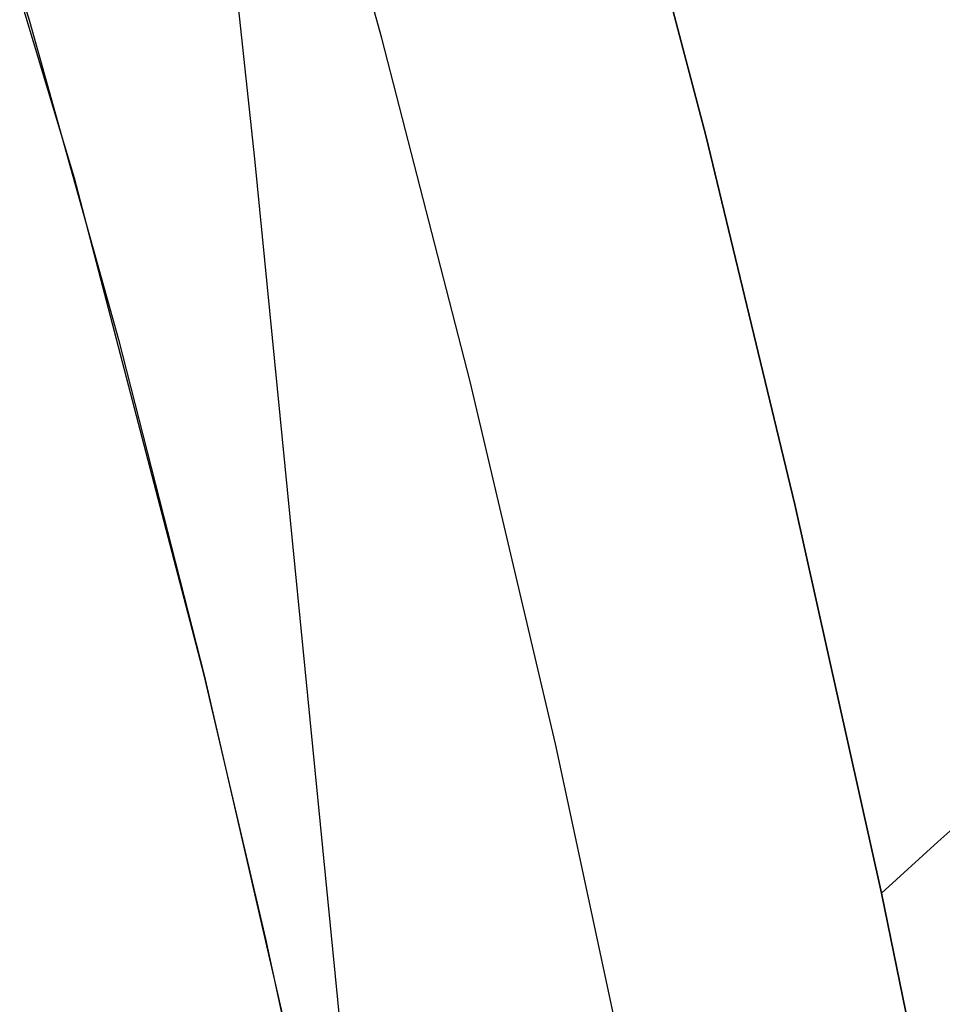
# Model space of a CAD drawing. Header units: millimetres. Extents: x -273 to 273, y -240 to 302.
# Tile 266 of 280: x 235 to 246, y 182 to 194. Entities that reach past the tile are written whole.
import ezdxf

# ---------------------------------------------------------------- set-up
doc = ezdxf.new("R2010")
doc.units = ezdxf.units.MM
doc.header["$MEASUREMENT"] = 0
doc.layers.add('IGES level 2', color=7, linetype='Continuous', true_color=0x008000)

msp = doc.modelspace()

# ---------------------------------------------------------------- linework, layer by layer
at = {"layer": 'IGES level 2', "color": 31, "true_color": 0xfabe47}
for p, q in [((238.121, 191.949, 561.537), (237.022, 202.224, 565.314)), ((239.576, 193.333, 721.029), (238.533, 197.058, 725.544)), ((234.483, 196.976, 722.857), (235.545, 193.525, 718.634)), ((236.06, 191.728, 716.493), (234.483, 196.976, 722.857)), ((243.279, 192.216, 721.357), (242.231, 196.218, 726.107)), ((242.231, 196.218, 726.107), (243.279, 192.216, 721.357)), ((235.545, 193.525, 718.634), (236.565, 189.882, 714.334)), ((240.586, 189.401, 716.445), (239.576, 193.333, 721.029)), ((244.299, 187.994, 716.549), (243.279, 192.216, 721.357)), ((243.279, 192.216, 721.357), (244.299, 187.993, 716.549)), ((239.294, 180.067, 557.497), (238.121, 191.949, 561.537)), ((237.542, 186.041, 709.968), (236.06, 191.728, 716.493)), ((236.565, 189.882, 714.334), (237.542, 186.041, 709.968)), ((241.56, 185.257, 711.804), (240.586, 189.401, 716.445)), ((245.29, 183.546, 711.696), (244.299, 187.994, 716.549)), ((244.299, 187.993, 716.549), (245.29, 183.546, 711.696)), ((237.542, 186.041, 709.968), (238.476, 181.993, 705.55)), ((238.247, 183.025, 706.659), (237.542, 186.041, 709.968)), ((242.496, 180.894, 707.122), (241.56, 185.257, 711.804)), ((246.559, 184.693, 713.477), (245.935, 184.134, 712.627)), ((245.935, 184.134, 712.627), (245.29, 183.546, 711.696)), ((246.247, 178.867, 706.813), (245.29, 183.546, 711.696)), ((245.29, 183.546, 711.696), (246.247, 178.867, 706.813)), ((238.927, 179.89, 703.326), (238.247, 183.025, 706.659))]:
    msp.add_line(p, q, dxfattribs=at)

doc.saveas('drawing.dxf')
